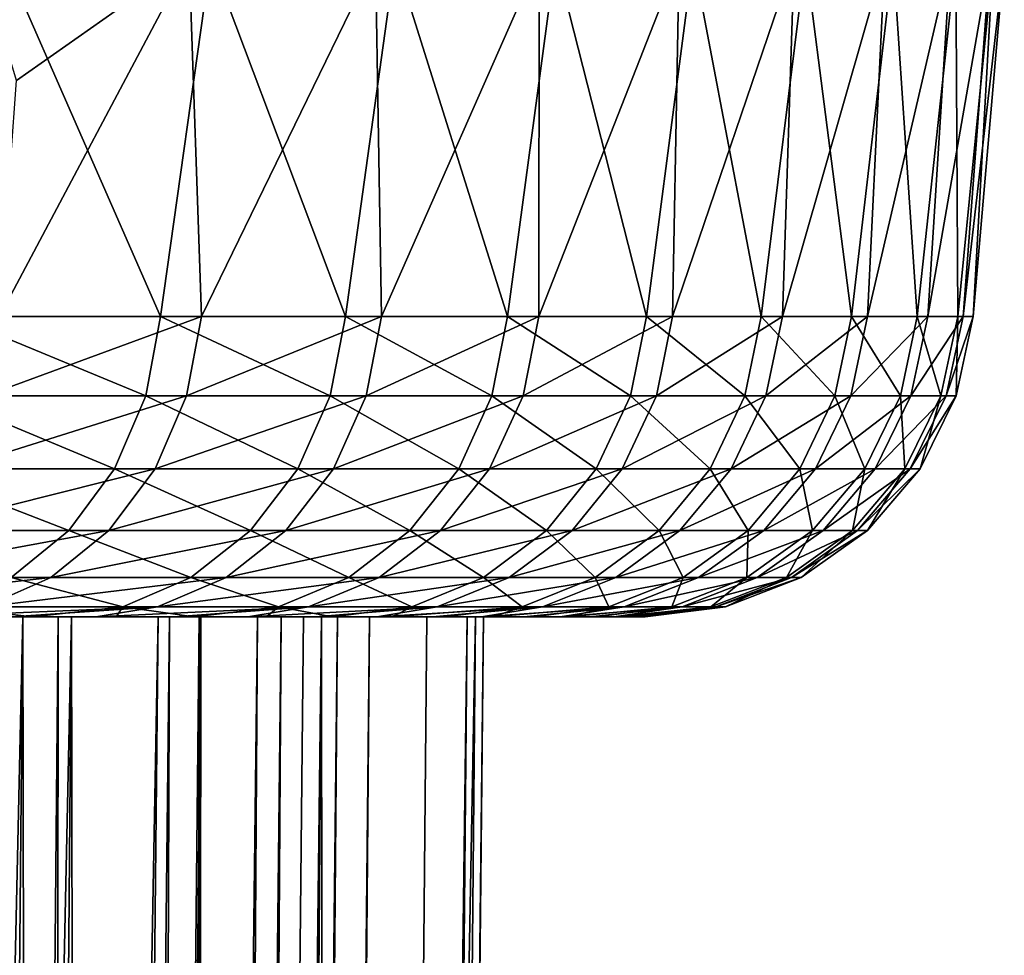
# Model space of a CAD drawing. Header units: millimetres. Extents: x -39.5 to 39.5, y -2 to 94.9.
# Tile 648 of 656: x 16 to 19, y 70 to 72.8. Entities that reach past the tile are written whole.
import ezdxf

# ---------------------------------------------------------------- set-up
doc = ezdxf.new("R2010")
doc.units = ezdxf.units.MM
doc.header["$LTSCALE"] = 65.185185
for name, color, linetype in [('1', 7, 'CONTINUOUS'), ('12', 7, 'CONTINUOUS'), ('2', 7, 'CONTINUOUS'), ('48', 7, 'CONTINUOUS'), ('49', 7, 'CONTINUOUS'), ('5', 7, 'CONTINUOUS'), ('50', 7, 'CONTINUOUS'), ('73', 7, 'CONTINUOUS'), ('74', 7, 'CONTINUOUS'), ('75', 7, 'CONTINUOUS'), ('76', 7, 'CONTINUOUS')]:
    doc.layers.add(name, color=color, linetype=linetype)

msp = doc.modelspace()

# ---------------------------------------------------------------- linework, layer by layer
at = {"layer": '1', "color": 7, "linetype": 'Continuous'}
for points in [[(15.7082, 71, 7.5248), (16.1645, 71, 6.4868), (14.8517, 71, 10.007), (15.7082, 71, 7.5248)], [(14.8517, 71, 10.007), (16.1645, 71, 6.4868), (17.7614, 71, 2.2921), (14.8517, 71, 10.007)], [(15.1758, 71, 9.5081), (14.8517, 71, 10.007), (17.7614, 71, 2.2921), (15.1758, 71, 9.5081)], [(15.4836, 71, 8.9983), (15.1758, 71, 9.5081), (17.6755, 71, 2.8793), (15.4836, 71, 8.9983)], [(17.6755, 71, 2.8793), (15.1758, 71, 9.5081), (17.7614, 71, 2.2921), (17.6755, 71, 2.8793)], [(15.774, 71, 8.4793), (15.4836, 71, 8.9983), (17.5699, 71, 3.465), (15.774, 71, 8.4793)], [(17.5699, 71, 3.465), (15.4836, 71, 8.9983), (17.6755, 71, 2.8793), (17.5699, 71, 3.465)], [(16.0169, 71, -6.8432), (15.5376, 71, -7.8709), (16.2389, 71, -7.5518), (16.0169, 71, -6.8432)], [(16.2389, 71, -7.5518), (15.5376, 71, -7.8709), (15.9818, 71, -8.0818), (16.2389, 71, -7.5518)], [(16.046, 71, 7.9529), (15.774, 71, 8.4793), (17.4451, 71, 4.0473), (16.046, 71, 7.9529)], [(17.4451, 71, 4.0473), (15.774, 71, 8.4793), (17.5699, 71, 3.465), (17.4451, 71, 4.0473)], [(16.4282, 71, -5.7865), (16.0169, 71, -6.8432), (16.4783, 71, -7.0135), (16.4282, 71, -5.7865)], [(16.4783, 71, -7.0135), (16.0169, 71, -6.8432), (16.2389, 71, -7.5518), (16.4783, 71, -7.0135)], [(16.3002, 71, 7.4174), (16.046, 71, 7.9529), (17.3013, 71, 4.6241), (16.3002, 71, 7.4174)], [(17.3013, 71, 4.6241), (16.046, 71, 7.9529), (17.4451, 71, 4.0473), (17.3013, 71, 4.6241)], [(16.4625, 71, -4.6072), (16.124, 71, -5.6795), (16.9054, 71, -5.9079), (16.4625, 71, -4.6072)], [(16.124, 71, -5.6795), (16.4282, 71, -5.7865), (16.9054, 71, -5.9079), (16.124, 71, -5.6795)], [(16.1645, 71, 6.4868), (16.5523, 71, 5.4212), (17.7614, 71, 2.2921), (16.1645, 71, 6.4868)], [(16.5374, 71, 6.872), (16.3002, 71, 7.4174), (17.139, 71, 5.1938), (16.5374, 71, 6.872)], [(17.139, 71, 5.1938), (16.3002, 71, 7.4174), (17.3013, 71, 4.6241), (17.139, 71, 5.1938)], [(16.9054, 71, -5.9079), (16.4282, 71, -5.7865), (16.7004, 71, -6.4658), (16.9054, 71, -5.9079)], [(16.7004, 71, -6.4658), (16.4282, 71, -5.7865), (16.4783, 71, -7.0135), (16.7004, 71, -6.4658)], [(16.7297, 71, -3.5149), (16.4625, 71, -4.6072), (17.0927, 71, -5.342), (16.7297, 71, -3.5149)], [(17.0927, 71, -5.342), (16.4625, 71, -4.6072), (16.9054, 71, -5.9079), (17.0927, 71, -5.342)], [(16.7567, 71, 6.3184), (16.5374, 71, 6.872), (16.9575, 71, 5.7584), (16.7567, 71, 6.3184)], [(16.9575, 71, 5.7584), (16.5374, 71, 6.872), (17.139, 71, 5.1938), (16.9575, 71, 5.7584)], [(16.5523, 71, 5.4212), (16.87, 71, 4.3326), (17.8274, 71, 1.7037), (16.5523, 71, 5.4212)], [(17.7614, 71, 2.2921), (16.5523, 71, 5.4212), (17.8274, 71, 1.7037), (17.7614, 71, 2.2921)], [(16.5576, 71, 4.2526), (16.8014, 71, 3.1548), (17.9009, 71, 0.5165), (16.5576, 71, 4.2526)], [(16.87, 71, 4.3326), (16.5576, 71, 4.2526), (17.8739, 71, 1.1113), (16.87, 71, 4.3326)], [(17.8739, 71, 1.1113), (16.5576, 71, 4.2526), (17.9009, 71, 0.5165), (17.8739, 71, 1.1113)], [(16.9246, 71, -2.4075), (16.7297, 71, -3.5149), (17.4103, 71, -4.1953), (16.9246, 71, -2.4075)], [(17.4103, 71, -4.1953), (16.7297, 71, -3.5149), (17.2612, 71, -4.7704), (17.4103, 71, -4.1953)], [(17.2612, 71, -4.7704), (16.7297, 71, -3.5149), (17.0927, 71, -5.342), (17.2612, 71, -4.7704)], [(16.8014, 71, 3.1548), (16.9724, 71, 2.0434), (17.9083, 71, -0.0788), (16.8014, 71, 3.1548)], [(17.9009, 71, 0.5165), (16.8014, 71, 3.1548), (17.9083, 71, -0.0788), (17.9009, 71, 0.5165)], [(17.8274, 71, 1.7037), (16.87, 71, 4.3326), (17.8739, 71, 1.1113), (17.8274, 71, 1.7037)], [(17.2439, 71, -2.453), (16.9246, 71, -2.4075), (17.5395, 71, -3.6174), (17.2439, 71, -2.453)], [(17.5395, 71, -3.6174), (16.9246, 71, -2.4075), (17.4103, 71, -4.1953), (17.5395, 71, -3.6174)], [(16.9724, 71, 2.0434), (17.0701, 71, 0.9232), (17.3921, 71, 0.9408), (16.9724, 71, 2.0434)], [(16.9724, 71, 2.0434), (17.3921, 71, 0.9408), (17.9083, 71, -0.0788), (16.9724, 71, 2.0434)], [(17.367, 71, -1.3258), (17.2439, 71, -2.453), (17.7406, 71, -2.4456), (17.367, 71, -1.3258)], [(17.7406, 71, -2.4456), (17.2439, 71, -2.453), (17.6496, 71, -3.0337), (17.7406, 71, -2.4456)], [(17.6496, 71, -3.0337), (17.2439, 71, -2.453), (17.5395, 71, -3.6174), (17.6496, 71, -3.0337)], [(17.4164, 71, -0.1929), (17.367, 71, -1.3258), (17.8122, 71, -1.8549), (17.4164, 71, -0.1929)], [(17.8122, 71, -1.8549), (17.367, 71, -1.3258), (17.7406, 71, -2.4456), (17.8122, 71, -1.8549)], [(17.3921, 71, 0.9408), (17.4164, 71, -0.1929), (17.896, 71, -0.6725), (17.3921, 71, 0.9408)], [(17.9083, 71, -0.0788), (17.3921, 71, 0.9408), (17.896, 71, -0.6725), (17.9083, 71, -0.0788)], [(17.896, 71, -0.6725), (17.4164, 71, -0.1929), (17.864, 71, -1.2635), (17.896, 71, -0.6725)], [(17.864, 71, -1.2635), (17.4164, 71, -0.1929), (17.8122, 71, -1.8549), (17.864, 71, -1.2635)]]:
    msp.add_3dface(points, dxfattribs=at)
at = {"layer": '12', "color": 7, "linetype": 'Continuous'}
for points in [[(15.8049, 38.2987, -5.7185), (16.124, 71, -5.6795), (16.0885, 38.2974, -4.8638), (15.8049, 38.2987, -5.7185)], [(16.124, 71, -5.6795), (16.4625, 71, -4.6072), (16.0885, 38.2974, -4.8638), (16.124, 71, -5.6795)], [(16.0885, 38.2974, -4.8638), (16.4625, 71, -4.6072), (16.3259, 38.2974, -3.995), (16.0885, 38.2974, -4.8638)], [(16.5576, 71, 4.2526), (16.2432, 38.2987, 4.3193), (16.4512, 38.2974, 3.443), (16.5576, 71, 4.2526)], [(16.4625, 71, -4.6072), (16.7297, 71, -3.5149), (16.3259, 38.2974, -3.995), (16.4625, 71, -4.6072)], [(16.3259, 38.2974, -3.995), (16.7297, 71, -3.5149), (16.5165, 38.2974, -3.1148), (16.3259, 38.2974, -3.995)], [(16.8014, 71, 3.1548), (16.5576, 71, 4.2526), (16.4512, 38.2974, 3.443), (16.8014, 71, 3.1548)], [(16.612, 38.2974, 2.5568), (16.8014, 71, 3.1548), (16.4512, 38.2974, 3.443), (16.612, 38.2974, 2.5568)], [(16.9246, 71, -2.4075), (16.6596, 38.2987, -2.2255), (16.5165, 38.2974, -3.1148), (16.9246, 71, -2.4075)], [(16.7297, 71, -3.5149), (16.9246, 71, -2.4075), (16.5165, 38.2974, -3.1148), (16.7297, 71, -3.5149)], [(16.9724, 71, 2.0434), (16.8014, 71, 3.1548), (16.612, 38.2974, 2.5568), (16.9724, 71, 2.0434)], [(16.7251, 38.2974, 1.6633), (16.9724, 71, 2.0434), (16.612, 38.2974, 2.5568), (16.7251, 38.2974, 1.6633)], [(17.0701, 71, 0.9232), (16.9724, 71, 2.0434), (16.7251, 38.2974, 1.6633), (17.0701, 71, 0.9232)], [(16.7902, 38.2987, 0.765), (17.0701, 71, 0.9232), (16.7251, 38.2974, 1.6633), (16.7902, 38.2987, 0.765)]]:
    msp.add_3dface(points, dxfattribs=at)
at = {"layer": '2', "color": 7, "linetype": 'Continuous'}
for points in [[(16.3903, 71.6717, 9.3168), (15.8064, 71.9128, 10.3707), (15.7632, 71.6717, 10.3424), (16.3903, 71.6717, 9.3168)], [(16.4352, 71.9128, 9.3423), (15.8064, 71.9128, 10.3707), (16.3903, 71.6717, 9.3168), (16.4352, 71.9128, 9.3423)], [(15.9442, 71.9128, -10.1576), (16.5591, 71.9128, -9.1208), (15.9005, 71.671, -10.1297), (15.9442, 71.9128, -10.1576)], [(15.9005, 71.671, -10.1297), (16.5591, 71.9128, -9.1208), (16.5139, 71.6717, -9.0959), (15.9005, 71.671, -10.1297)], [(16.9507, 71.6717, 8.2533), (16.4352, 71.9128, 9.3423), (16.3903, 71.6717, 9.3168), (16.9507, 71.6717, 8.2533)], [(16.9972, 71.9128, 8.2759), (16.4352, 71.9128, 9.3423), (16.9507, 71.6717, 8.2533), (16.9972, 71.9128, 8.2759)], [(16.5591, 71.9128, -9.1208), (17.1067, 71.9128, -8.047), (16.5139, 71.6717, -9.0959), (16.5591, 71.9128, -9.1208)], [(16.5139, 71.6717, -9.0959), (17.1067, 71.9128, -8.047), (17.06, 71.6717, -8.025), (16.5139, 71.6717, -9.0959)], [(17.4423, 71.6717, 7.1563), (16.9972, 71.9128, 8.2759), (16.9507, 71.6717, 8.2533), (17.4423, 71.6717, 7.1563)], [(17.49, 71.9128, 7.1759), (16.9972, 71.9128, 8.2759), (17.4423, 71.6717, 7.1563), (17.49, 71.9128, 7.1759)], [(17.1067, 71.9128, -8.047), (17.5848, 71.9128, -6.9405), (17.06, 71.6717, -8.025), (17.1067, 71.9128, -8.047)], [(17.06, 71.6717, -8.025), (17.5848, 71.9128, -6.9405), (17.5368, 71.6717, -6.9215), (17.06, 71.6717, -8.025)], [(17.8629, 71.6717, 6.0302), (17.49, 71.9128, 7.1759), (17.4423, 71.6717, 7.1563), (17.8629, 71.6717, 6.0302)], [(17.9118, 71.9128, 6.0467), (17.49, 71.9128, 7.1759), (17.8629, 71.6717, 6.0302), (17.9118, 71.9128, 6.0467)], [(17.5848, 71.9128, -6.9405), (17.9913, 71.9128, -5.8057), (17.5368, 71.6717, -6.9215), (17.5848, 71.9128, -6.9405)], [(17.5368, 71.6717, -6.9215), (17.9913, 71.9128, -5.8057), (17.9422, 71.6717, -5.7899), (17.5368, 71.6717, -6.9215)], [(18.2108, 71.6717, 4.8796), (17.9118, 71.9128, 6.0467), (17.8629, 71.6717, 6.0302), (18.2108, 71.6717, 4.8796)], [(18.2607, 71.9128, 4.8929), (17.9118, 71.9128, 6.0467), (18.2108, 71.6717, 4.8796), (18.2607, 71.9128, 4.8929)], [(17.9913, 71.9128, -5.8057), (18.3248, 71.9128, -4.6473), (17.9422, 71.6717, -5.7899), (17.9913, 71.9128, -5.8057)], [(17.9422, 71.6717, -5.7899), (18.3248, 71.9128, -4.6473), (18.2747, 71.6717, -4.6347), (17.9422, 71.6717, -5.7899)], [(18.4848, 71.6717, 3.7091), (18.2607, 71.9128, 4.8929), (18.2108, 71.6717, 4.8796), (18.4848, 71.6717, 3.7091)], [(18.5354, 71.9128, 3.7193), (18.2607, 71.9128, 4.8929), (18.4848, 71.6717, 3.7091), (18.5354, 71.9128, 3.7193)], [(18.3248, 71.9128, -4.6473), (18.5837, 71.9128, -3.4701), (18.2747, 71.6717, -4.6347), (18.3248, 71.9128, -4.6473)], [(18.2747, 71.6717, -4.6347), (18.5837, 71.9128, -3.4701), (18.5329, 71.6717, -3.4606), (18.2747, 71.6717, -4.6347)], [(18.6836, 71.6717, 2.5236), (18.5354, 71.9128, 3.7193), (18.4848, 71.6717, 3.7091), (18.6836, 71.6717, 2.5236)], [(18.5837, 71.9128, -3.4701), (18.767, 71.9128, -2.2787), (18.5329, 71.6717, -3.4606), (18.5837, 71.9128, -3.4701)], [(18.5329, 71.6717, -3.4606), (18.767, 71.9128, -2.2787), (18.7158, 71.6717, -2.2725), (18.5329, 71.6717, -3.4606)], [(18.7348, 71.9128, 2.5305), (18.5354, 71.9128, 3.7193), (18.6836, 71.6717, 2.5236), (18.7348, 71.9128, 2.5305)], [(18.8064, 71.6717, 1.3278), (18.7348, 71.9128, 2.5305), (18.6836, 71.6717, 2.5236), (18.8064, 71.6717, 1.3278)], [(18.767, 71.9128, -2.2787), (18.8741, 71.9128, -1.0781), (18.7158, 71.6717, -2.2725), (18.767, 71.9128, -2.2787)], [(18.7158, 71.6717, -2.2725), (18.8741, 71.9128, -1.0781), (18.8226, 71.6717, -1.0752), (18.7158, 71.6717, -2.2725)], [(18.8579, 71.9128, 1.3314), (18.7348, 71.9128, 2.5305), (18.8064, 71.6717, 1.3278), (18.8579, 71.9128, 1.3314)], [(18.8528, 71.6717, 0.1266), (18.8579, 71.9128, 1.3314), (18.8064, 71.6717, 1.3278), (18.8528, 71.6717, 0.1266)], [(18.8741, 71.9128, -1.0781), (18.9045, 71.9128, 0.1269), (18.8226, 71.6717, -1.0752), (18.8741, 71.9128, -1.0781)], [(18.8226, 71.6717, -1.0752), (18.9045, 71.9128, 0.1269), (18.8528, 71.6717, 0.1266), (18.8226, 71.6717, -1.0752)], [(18.9045, 71.9128, 0.1269), (18.8579, 71.9128, 1.3314), (18.8528, 71.6717, 0.1266), (18.9045, 71.9128, 0.1269)], [(16.2954, 71.4503, 9.2628), (15.7632, 71.6717, 10.3424), (15.6719, 71.4503, 10.2825), (16.2954, 71.4503, 9.2628)], [(16.3903, 71.6717, 9.3168), (15.7632, 71.6717, 10.3424), (16.2954, 71.4503, 9.2628), (16.3903, 71.6717, 9.3168)], [(15.9005, 71.671, -10.1297), (16.5139, 71.6717, -9.0959), (15.8083, 71.4501, -10.071), (15.9005, 71.671, -10.1297)], [(15.8083, 71.4501, -10.071), (16.5139, 71.6717, -9.0959), (16.4183, 71.4503, -9.0432), (15.8083, 71.4501, -10.071)], [(16.8525, 71.4503, 8.2055), (16.3903, 71.6717, 9.3168), (16.2954, 71.4503, 9.2628), (16.8525, 71.4503, 8.2055)], [(16.9507, 71.6717, 8.2533), (16.3903, 71.6717, 9.3168), (16.8525, 71.4503, 8.2055), (16.9507, 71.6717, 8.2533)], [(16.5139, 71.6717, -9.0959), (17.06, 71.6717, -8.025), (16.4183, 71.4503, -9.0432), (16.5139, 71.6717, -9.0959)], [(16.4183, 71.4503, -9.0432), (17.06, 71.6717, -8.025), (16.9612, 71.4503, -7.9785), (16.4183, 71.4503, -9.0432)], [(17.3412, 71.4503, 7.1149), (16.9507, 71.6717, 8.2533), (16.8525, 71.4503, 8.2055), (17.3412, 71.4503, 7.1149)], [(17.4423, 71.6717, 7.1563), (16.9507, 71.6717, 8.2533), (17.3412, 71.4503, 7.1149), (17.4423, 71.6717, 7.1563)], [(17.06, 71.6717, -8.025), (17.5368, 71.6717, -6.9215), (16.9612, 71.4503, -7.9785), (17.06, 71.6717, -8.025)], [(16.9612, 71.4503, -7.9785), (17.5368, 71.6717, -6.9215), (17.4352, 71.4503, -6.8814), (16.9612, 71.4503, -7.9785)], [(17.7594, 71.4503, 5.9953), (17.4423, 71.6717, 7.1563), (17.3412, 71.4503, 7.1149), (17.7594, 71.4503, 5.9953)], [(17.5368, 71.6717, -6.9215), (17.9422, 71.6717, -5.7899), (17.4352, 71.4503, -6.8814), (17.5368, 71.6717, -6.9215)], [(17.4352, 71.4503, -6.8814), (17.9422, 71.6717, -5.7899), (17.8383, 71.4503, -5.7563), (17.4352, 71.4503, -6.8814)], [(17.8629, 71.6717, 6.0302), (17.4423, 71.6717, 7.1563), (17.7594, 71.4503, 5.9953), (17.8629, 71.6717, 6.0302)], [(18.1054, 71.4503, 4.8513), (17.8629, 71.6717, 6.0302), (17.7594, 71.4503, 5.9953), (18.1054, 71.4503, 4.8513)], [(17.9422, 71.6717, -5.7899), (18.2747, 71.6717, -4.6347), (17.8383, 71.4503, -5.7563), (17.9422, 71.6717, -5.7899)], [(17.8383, 71.4503, -5.7563), (18.2747, 71.6717, -4.6347), (18.1689, 71.4503, -4.6078), (17.8383, 71.4503, -5.7563)], [(18.2108, 71.6717, 4.8796), (17.8629, 71.6717, 6.0302), (18.1054, 71.4503, 4.8513), (18.2108, 71.6717, 4.8796)], [(18.3777, 71.4503, 3.6876), (18.2108, 71.6717, 4.8796), (18.1054, 71.4503, 4.8513), (18.3777, 71.4503, 3.6876)], [(18.2747, 71.6717, -4.6347), (18.5329, 71.6717, -3.4606), (18.1689, 71.4503, -4.6078), (18.2747, 71.6717, -4.6347)], [(18.1689, 71.4503, -4.6078), (18.5329, 71.6717, -3.4606), (18.4256, 71.4503, -3.4406), (18.1689, 71.4503, -4.6078)], [(18.4848, 71.6717, 3.7091), (18.2108, 71.6717, 4.8796), (18.3777, 71.4503, 3.6876), (18.4848, 71.6717, 3.7091)], [(18.5754, 71.4503, 2.5089), (18.4848, 71.6717, 3.7091), (18.3777, 71.4503, 3.6876), (18.5754, 71.4503, 2.5089)], [(18.5329, 71.6717, -3.4606), (18.7158, 71.6717, -2.2725), (18.4256, 71.4503, -3.4406), (18.5329, 71.6717, -3.4606)], [(18.4256, 71.4503, -3.4406), (18.7158, 71.6717, -2.2725), (18.6074, 71.4503, -2.2593), (18.4256, 71.4503, -3.4406)], [(18.6836, 71.6717, 2.5236), (18.4848, 71.6717, 3.7091), (18.5754, 71.4503, 2.5089), (18.6836, 71.6717, 2.5236)], [(18.6975, 71.4503, 1.3201), (18.6836, 71.6717, 2.5236), (18.5754, 71.4503, 2.5089), (18.6975, 71.4503, 1.3201)], [(18.7158, 71.6717, -2.2725), (18.8226, 71.6717, -1.0752), (18.6074, 71.4503, -2.2593), (18.7158, 71.6717, -2.2725)], [(18.6074, 71.4503, -2.2593), (18.8226, 71.6717, -1.0752), (18.7135, 71.4503, -1.0689), (18.6074, 71.4503, -2.2593)], [(18.8064, 71.6717, 1.3278), (18.6836, 71.6717, 2.5236), (18.6975, 71.4503, 1.3201), (18.8064, 71.6717, 1.3278)], [(18.7436, 71.4503, 0.1258), (18.8064, 71.6717, 1.3278), (18.6975, 71.4503, 1.3201), (18.7436, 71.4503, 0.1258)], [(18.8226, 71.6717, -1.0752), (18.8528, 71.6717, 0.1266), (18.7135, 71.4503, -1.0689), (18.8226, 71.6717, -1.0752)], [(18.7135, 71.4503, -1.0689), (18.8528, 71.6717, 0.1266), (18.7436, 71.4503, 0.1258), (18.7135, 71.4503, -1.0689)], [(18.8528, 71.6717, 0.1266), (18.8064, 71.6717, 1.3278), (18.7436, 71.4503, 0.1258), (18.8528, 71.6717, 0.1266)], [(16.1562, 71.2624, 9.1837), (15.6719, 71.4503, 10.2825), (15.5381, 71.2624, 10.1947), (16.1562, 71.2624, 9.1837)], [(16.2954, 71.4503, 9.2628), (15.6719, 71.4503, 10.2825), (16.1562, 71.2624, 9.1837), (16.2954, 71.4503, 9.2628)], [(15.8083, 71.4501, -10.071), (16.4183, 71.4503, -9.0432), (15.6734, 71.2625, -9.9851), (15.8083, 71.4501, -10.071)], [(15.6734, 71.2625, -9.9851), (16.4183, 71.4503, -9.0432), (16.278, 71.2624, -8.966), (15.6734, 71.2625, -9.9851)], [(16.7086, 71.2624, 8.1354), (16.2954, 71.4503, 9.2628), (16.1562, 71.2624, 9.1837), (16.7086, 71.2624, 8.1354)], [(16.4183, 71.4503, -9.0432), (16.9612, 71.4503, -7.9785), (16.278, 71.2624, -8.966), (16.4183, 71.4503, -9.0432)], [(16.278, 71.2624, -8.966), (16.9612, 71.4503, -7.9785), (16.8163, 71.2624, -7.9104), (16.278, 71.2624, -8.966)], [(16.8525, 71.4503, 8.2055), (16.2954, 71.4503, 9.2628), (16.7086, 71.2624, 8.1354), (16.8525, 71.4503, 8.2055)], [(17.1931, 71.2624, 7.0541), (16.8525, 71.4503, 8.2055), (16.7086, 71.2624, 8.1354), (17.1931, 71.2624, 7.0541)], [(16.9612, 71.4503, -7.9785), (17.4352, 71.4503, -6.8814), (16.8163, 71.2624, -7.9104), (16.9612, 71.4503, -7.9785)], [(16.8163, 71.2624, -7.9104), (17.4352, 71.4503, -6.8814), (17.2862, 71.2624, -6.8226), (16.8163, 71.2624, -7.9104)], [(17.3412, 71.4503, 7.1149), (16.8525, 71.4503, 8.2055), (17.1931, 71.2624, 7.0541), (17.3412, 71.4503, 7.1149)], [(17.6077, 71.2624, 5.9441), (17.3412, 71.4503, 7.1149), (17.1931, 71.2624, 7.0541), (17.6077, 71.2624, 5.9441)], [(17.4352, 71.4503, -6.8814), (17.8383, 71.4503, -5.7563), (17.2862, 71.2624, -6.8226), (17.4352, 71.4503, -6.8814)], [(17.2862, 71.2624, -6.8226), (17.8383, 71.4503, -5.7563), (17.6859, 71.2624, -5.7071), (17.2862, 71.2624, -6.8226)], [(17.7594, 71.4503, 5.9953), (17.3412, 71.4503, 7.1149), (17.6077, 71.2624, 5.9441), (17.7594, 71.4503, 5.9953)], [(17.9507, 71.2624, 4.8099), (17.7594, 71.4503, 5.9953), (17.6077, 71.2624, 5.9441), (17.9507, 71.2624, 4.8099)], [(17.8383, 71.4503, -5.7563), (18.1689, 71.4503, -4.6078), (17.6859, 71.2624, -5.7071), (17.8383, 71.4503, -5.7563)], [(17.6859, 71.2624, -5.7071), (18.1689, 71.4503, -4.6078), (18.0136, 71.2624, -4.5684), (17.6859, 71.2624, -5.7071)], [(18.1054, 71.4503, 4.8513), (17.7594, 71.4503, 5.9953), (17.9507, 71.2624, 4.8099), (18.1054, 71.4503, 4.8513)], [(18.2207, 71.2624, 3.6561), (18.1054, 71.4503, 4.8513), (17.9507, 71.2624, 4.8099), (18.2207, 71.2624, 3.6561)], [(18.1689, 71.4503, -4.6078), (18.4256, 71.4503, -3.4406), (18.0136, 71.2624, -4.5684), (18.1689, 71.4503, -4.6078)], [(18.0136, 71.2624, -4.5684), (18.4256, 71.4503, -3.4406), (18.2682, 71.2624, -3.4112), (18.0136, 71.2624, -4.5684)], [(18.3777, 71.4503, 3.6876), (18.1054, 71.4503, 4.8513), (18.2207, 71.2624, 3.6561), (18.3777, 71.4503, 3.6876)], [(18.4167, 71.2624, 2.4875), (18.3777, 71.4503, 3.6876), (18.2207, 71.2624, 3.6561), (18.4167, 71.2624, 2.4875)], [(18.4256, 71.4503, -3.4406), (18.6074, 71.4503, -2.2593), (18.2682, 71.2624, -3.4112), (18.4256, 71.4503, -3.4406)], [(18.2682, 71.2624, -3.4112), (18.6074, 71.4503, -2.2593), (18.4484, 71.2624, -2.24), (18.2682, 71.2624, -3.4112)], [(18.5754, 71.4503, 2.5089), (18.3777, 71.4503, 3.6876), (18.4167, 71.2624, 2.4875), (18.5754, 71.4503, 2.5089)], [(18.5378, 71.2624, 1.3088), (18.5754, 71.4503, 2.5089), (18.4167, 71.2624, 2.4875), (18.5378, 71.2624, 1.3088)], [(18.6074, 71.4503, -2.2593), (18.7135, 71.4503, -1.0689), (18.4484, 71.2624, -2.24), (18.6074, 71.4503, -2.2593)], [(18.4484, 71.2624, -2.24), (18.7135, 71.4503, -1.0689), (18.5537, 71.2624, -1.0598), (18.4484, 71.2624, -2.24)], [(18.6975, 71.4503, 1.3201), (18.5754, 71.4503, 2.5089), (18.5378, 71.2624, 1.3088), (18.6975, 71.4503, 1.3201)], [(18.5835, 71.2624, 0.1247), (18.6975, 71.4503, 1.3201), (18.5378, 71.2624, 1.3088), (18.5835, 71.2624, 0.1247)], [(18.7135, 71.4503, -1.0689), (18.7436, 71.4503, 0.1258), (18.5537, 71.2624, -1.0598), (18.7135, 71.4503, -1.0689)], [(18.5537, 71.2624, -1.0598), (18.7436, 71.4503, 0.1258), (18.5835, 71.2624, 0.1247), (18.5537, 71.2624, -1.0598)], [(18.7436, 71.4503, 0.1258), (18.6975, 71.4503, 1.3201), (18.5835, 71.2624, 0.1247), (18.7436, 71.4503, 0.1258)], [(15.6734, 71.2625, -9.9851), (16.278, 71.2624, -8.966), (15.5039, 71.1197, -9.8771), (15.6734, 71.2625, -9.9851)], [(15.5039, 71.1197, -9.8771), (16.278, 71.2624, -8.966), (16.1017, 71.1194, -8.8689), (15.5039, 71.1197, -9.8771)], [(16.1562, 71.2624, 9.1837), (15.5381, 71.2624, 10.1947), (15.9812, 71.1194, 9.0842), (16.1562, 71.2624, 9.1837)], [(16.5276, 71.1194, 8.0473), (16.1562, 71.2624, 9.1837), (15.9812, 71.1194, 9.0842), (16.5276, 71.1194, 8.0473)], [(16.278, 71.2624, -8.966), (16.8163, 71.2624, -7.9104), (16.1017, 71.1194, -8.8689), (16.278, 71.2624, -8.966)], [(16.1017, 71.1194, -8.8689), (16.8163, 71.2624, -7.9104), (16.6342, 71.1194, -7.8247), (16.1017, 71.1194, -8.8689)], [(16.7086, 71.2624, 8.1354), (16.1562, 71.2624, 9.1837), (16.5276, 71.1194, 8.0473), (16.7086, 71.2624, 8.1354)], [(17.0069, 71.1194, 6.9777), (16.7086, 71.2624, 8.1354), (16.5276, 71.1194, 8.0473), (17.0069, 71.1194, 6.9777)], [(16.8163, 71.2624, -7.9104), (17.2862, 71.2624, -6.8226), (16.6342, 71.1194, -7.8247), (16.8163, 71.2624, -7.9104)], [(16.6342, 71.1194, -7.8247), (17.2862, 71.2624, -6.8226), (17.099, 71.1194, -6.7487), (16.6342, 71.1194, -7.8247)], [(17.1931, 71.2624, 7.0541), (16.7086, 71.2624, 8.1354), (17.0069, 71.1194, 6.9777), (17.1931, 71.2624, 7.0541)], [(17.417, 71.1194, 5.8797), (17.1931, 71.2624, 7.0541), (17.0069, 71.1194, 6.9777), (17.417, 71.1194, 5.8797)], [(17.2862, 71.2624, -6.8226), (17.6859, 71.2624, -5.7071), (17.099, 71.1194, -6.7487), (17.2862, 71.2624, -6.8226)], [(17.099, 71.1194, -6.7487), (17.6859, 71.2624, -5.7071), (17.4943, 71.1194, -5.6453), (17.099, 71.1194, -6.7487)], [(17.6077, 71.2624, 5.9441), (17.1931, 71.2624, 7.0541), (17.417, 71.1194, 5.8797), (17.6077, 71.2624, 5.9441)], [(17.7563, 71.1194, 4.7578), (17.6077, 71.2624, 5.9441), (17.417, 71.1194, 5.8797), (17.7563, 71.1194, 4.7578)], [(17.6859, 71.2624, -5.7071), (18.0136, 71.2624, -4.5684), (17.4943, 71.1194, -5.6453), (17.6859, 71.2624, -5.7071)], [(17.4943, 71.1194, -5.6453), (18.0136, 71.2624, -4.5684), (17.8185, 71.1194, -4.519), (17.4943, 71.1194, -5.6453)], [(17.9507, 71.2624, 4.8099), (17.6077, 71.2624, 5.9441), (17.7563, 71.1194, 4.7578), (17.9507, 71.2624, 4.8099)], [(18.0234, 71.1194, 3.6165), (17.9507, 71.2624, 4.8099), (17.7563, 71.1194, 4.7578), (18.0234, 71.1194, 3.6165)], [(18.0136, 71.2624, -4.5684), (18.2682, 71.2624, -3.4112), (17.8185, 71.1194, -4.519), (18.0136, 71.2624, -4.5684)], [(17.8185, 71.1194, -4.519), (18.2682, 71.2624, -3.4112), (18.0703, 71.1194, -3.3742), (17.8185, 71.1194, -4.519)], [(18.2207, 71.2624, 3.6561), (17.9507, 71.2624, 4.8099), (18.0234, 71.1194, 3.6165), (18.2207, 71.2624, 3.6561)], [(18.2172, 71.1194, 2.4606), (18.2207, 71.2624, 3.6561), (18.0234, 71.1194, 3.6165), (18.2172, 71.1194, 2.4606)], [(18.2682, 71.2624, -3.4112), (18.4484, 71.2624, -2.24), (18.0703, 71.1194, -3.3742), (18.2682, 71.2624, -3.4112)], [(18.0703, 71.1194, -3.3742), (18.4484, 71.2624, -2.24), (18.2486, 71.1194, -2.2158), (18.0703, 71.1194, -3.3742)], [(18.4167, 71.2624, 2.4875), (18.2207, 71.2624, 3.6561), (18.2172, 71.1194, 2.4606), (18.4167, 71.2624, 2.4875)], [(18.337, 71.1194, 1.2946), (18.4167, 71.2624, 2.4875), (18.2172, 71.1194, 2.4606), (18.337, 71.1194, 1.2946)], [(18.4484, 71.2624, -2.24), (18.5537, 71.2624, -1.0598), (18.2486, 71.1194, -2.2158), (18.4484, 71.2624, -2.24)], [(18.2486, 71.1194, -2.2158), (18.5537, 71.2624, -1.0598), (18.3527, 71.1194, -1.0483), (18.2486, 71.1194, -2.2158)], [(18.5378, 71.2624, 1.3088), (18.4167, 71.2624, 2.4875), (18.337, 71.1194, 1.2946), (18.5378, 71.2624, 1.3088)], [(18.3822, 71.1194, 0.1234), (18.5378, 71.2624, 1.3088), (18.337, 71.1194, 1.2946), (18.3822, 71.1194, 0.1234)], [(18.5537, 71.2624, -1.0598), (18.5835, 71.2624, 0.1247), (18.3527, 71.1194, -1.0483), (18.5537, 71.2624, -1.0598)], [(18.3527, 71.1194, -1.0483), (18.5835, 71.2624, 0.1247), (18.3822, 71.1194, 0.1234), (18.3527, 71.1194, -1.0483)], [(18.5835, 71.2624, 0.1247), (18.5378, 71.2624, 1.3088), (18.3822, 71.1194, 0.1234), (18.5835, 71.2624, 0.1247)], [(15.5039, 71.1197, -9.8771), (16.1017, 71.1194, -8.8689), (15.3102, 71.0304, -9.7537), (15.5039, 71.1197, -9.8771)], [(15.3102, 71.0304, -9.7537), (16.1017, 71.1194, -8.8689), (15.9001, 71.0302, -8.7578), (15.3102, 71.0304, -9.7537)], [(16.3207, 71.0302, 7.9466), (15.9812, 71.1194, 9.0842), (15.7811, 71.0302, 8.9705), (16.3207, 71.0302, 7.9466)], [(16.1017, 71.1194, -8.8689), (16.6342, 71.1194, -7.8247), (15.9001, 71.0302, -8.7578), (16.1017, 71.1194, -8.8689)], [(15.9001, 71.0302, -8.7578), (16.6342, 71.1194, -7.8247), (16.4259, 71.0302, -7.7267), (15.9001, 71.0302, -8.7578)], [(16.5276, 71.1194, 8.0473), (15.9812, 71.1194, 9.0842), (16.3207, 71.0302, 7.9466), (16.5276, 71.1194, 8.0473)], [(16.7939, 71.0302, 6.8903), (16.5276, 71.1194, 8.0473), (16.3207, 71.0302, 7.9466), (16.7939, 71.0302, 6.8903)], [(16.6342, 71.1194, -7.8247), (17.099, 71.1194, -6.7487), (16.4259, 71.0302, -7.7267), (16.6342, 71.1194, -7.8247)], [(16.4259, 71.0302, -7.7267), (17.099, 71.1194, -6.7487), (16.8849, 71.0302, -6.6642), (16.4259, 71.0302, -7.7267)], [(17.0069, 71.1194, 6.9777), (16.5276, 71.1194, 8.0473), (16.7939, 71.0302, 6.8903), (17.0069, 71.1194, 6.9777)], [(17.1989, 71.0302, 5.8061), (17.0069, 71.1194, 6.9777), (16.7939, 71.0302, 6.8903), (17.1989, 71.0302, 5.8061)], [(17.099, 71.1194, -6.7487), (17.4943, 71.1194, -5.6453), (16.8849, 71.0302, -6.6642), (17.099, 71.1194, -6.7487)], [(16.8849, 71.0302, -6.6642), (17.4943, 71.1194, -5.6453), (17.2753, 71.0302, -5.5746), (16.8849, 71.0302, -6.6642)], [(17.417, 71.1194, 5.8797), (17.0069, 71.1194, 6.9777), (17.1989, 71.0302, 5.8061), (17.417, 71.1194, 5.8797)], [(17.5339, 71.0302, 4.6982), (17.417, 71.1194, 5.8797), (17.1989, 71.0302, 5.8061), (17.5339, 71.0302, 4.6982)], [(17.4943, 71.1194, -5.6453), (17.8185, 71.1194, -4.519), (17.2753, 71.0302, -5.5746), (17.4943, 71.1194, -5.6453)], [(17.2753, 71.0302, -5.5746), (17.8185, 71.1194, -4.519), (17.5954, 71.0302, -4.4624), (17.2753, 71.0302, -5.5746)], [(17.7563, 71.1194, 4.7578), (17.417, 71.1194, 5.8797), (17.5339, 71.0302, 4.6982), (17.7563, 71.1194, 4.7578)], [(17.7977, 71.0302, 3.5712), (17.7563, 71.1194, 4.7578), (17.5339, 71.0302, 4.6982), (17.7977, 71.0302, 3.5712)], [(17.8185, 71.1194, -4.519), (18.0703, 71.1194, -3.3742), (17.5954, 71.0302, -4.4624), (17.8185, 71.1194, -4.519)], [(17.5954, 71.0302, -4.4624), (18.0703, 71.1194, -3.3742), (17.8441, 71.0302, -3.332), (17.5954, 71.0302, -4.4624)], [(18.0234, 71.1194, 3.6165), (17.7563, 71.1194, 4.7578), (17.7977, 71.0302, 3.5712), (18.0234, 71.1194, 3.6165)], [(17.9891, 71.0302, 2.4298), (18.0234, 71.1194, 3.6165), (17.7977, 71.0302, 3.5712), (17.9891, 71.0302, 2.4298)], [(18.0703, 71.1194, -3.3742), (18.2486, 71.1194, -2.2158), (17.8441, 71.0302, -3.332), (18.0703, 71.1194, -3.3742)], [(17.8441, 71.0302, -3.332), (18.2486, 71.1194, -2.2158), (18.0201, 71.0302, -2.188), (17.8441, 71.0302, -3.332)], [(18.2172, 71.1194, 2.4606), (18.0234, 71.1194, 3.6165), (17.9891, 71.0302, 2.4298), (18.2172, 71.1194, 2.4606)], [(18.1074, 71.0302, 1.2784), (18.2172, 71.1194, 2.4606), (17.9891, 71.0302, 2.4298), (18.1074, 71.0302, 1.2784)], [(18.2486, 71.1194, -2.2158), (18.3527, 71.1194, -1.0483), (18.0201, 71.0302, -2.188), (18.2486, 71.1194, -2.2158)], [(18.0201, 71.0302, -2.188), (18.3527, 71.1194, -1.0483), (18.1229, 71.0302, -1.0352), (18.0201, 71.0302, -2.188)], [(18.337, 71.1194, 1.2946), (18.2172, 71.1194, 2.4606), (18.1074, 71.0302, 1.2784), (18.337, 71.1194, 1.2946)], [(18.1521, 71.0302, 0.1219), (18.337, 71.1194, 1.2946), (18.1074, 71.0302, 1.2784), (18.1521, 71.0302, 0.1219)], [(18.3527, 71.1194, -1.0483), (18.3822, 71.1194, 0.1234), (18.1229, 71.0302, -1.0352), (18.3527, 71.1194, -1.0483)], [(18.1229, 71.0302, -1.0352), (18.3822, 71.1194, 0.1234), (18.1521, 71.0302, 0.1219), (18.1229, 71.0302, -1.0352)], [(18.3822, 71.1194, 0.1234), (18.337, 71.1194, 1.2946), (18.1521, 71.0302, 0.1219), (18.3822, 71.1194, 0.1234)], [(15.9818, 71, -8.0818), (15.7069, 71, -8.6036), (16.4259, 71.0302, -7.7267), (15.9818, 71, -8.0818)], [(15.7069, 71, -8.6036), (15.9001, 71.0302, -8.7578), (16.4259, 71.0302, -7.7267), (15.7069, 71, -8.6036)], [(15.774, 71, 8.4793), (16.046, 71, 7.9529), (15.7811, 71.0302, 8.9705), (15.774, 71, 8.4793)], [(16.046, 71, 7.9529), (16.3207, 71.0302, 7.9466), (15.7811, 71.0302, 8.9705), (16.046, 71, 7.9529)], [(16.2389, 71, -7.5518), (15.9818, 71, -8.0818), (16.4259, 71.0302, -7.7267), (16.2389, 71, -7.5518)], [(16.046, 71, 7.9529), (16.3002, 71, 7.4174), (16.3207, 71.0302, 7.9466), (16.046, 71, 7.9529)], [(16.4783, 71, -7.0135), (16.2389, 71, -7.5518), (16.8849, 71.0302, -6.6642), (16.4783, 71, -7.0135)], [(16.2389, 71, -7.5518), (16.4259, 71.0302, -7.7267), (16.8849, 71.0302, -6.6642), (16.2389, 71, -7.5518)], [(16.3002, 71, 7.4174), (16.5374, 71, 6.872), (16.3207, 71.0302, 7.9466), (16.3002, 71, 7.4174)], [(16.5374, 71, 6.872), (16.7939, 71.0302, 6.8903), (16.3207, 71.0302, 7.9466), (16.5374, 71, 6.872)], [(16.7004, 71, -6.4658), (16.4783, 71, -7.0135), (16.8849, 71.0302, -6.6642), (16.7004, 71, -6.4658)], [(16.5374, 71, 6.872), (16.7567, 71, 6.3184), (16.7939, 71.0302, 6.8903), (16.5374, 71, 6.872)], [(16.9054, 71, -5.9079), (16.7004, 71, -6.4658), (17.2753, 71.0302, -5.5746), (16.9054, 71, -5.9079)], [(16.7004, 71, -6.4658), (16.8849, 71.0302, -6.6642), (17.2753, 71.0302, -5.5746), (16.7004, 71, -6.4658)], [(16.7567, 71, 6.3184), (16.9575, 71, 5.7584), (16.7939, 71.0302, 6.8903), (16.7567, 71, 6.3184)], [(16.9575, 71, 5.7584), (17.1989, 71.0302, 5.8061), (16.7939, 71.0302, 6.8903), (16.9575, 71, 5.7584)], [(17.0927, 71, -5.342), (16.9054, 71, -5.9079), (17.2753, 71.0302, -5.5746), (17.0927, 71, -5.342)], [(16.9575, 71, 5.7584), (17.139, 71, 5.1938), (17.1989, 71.0302, 5.8061), (16.9575, 71, 5.7584)], [(17.2612, 71, -4.7704), (17.0927, 71, -5.342), (17.5954, 71.0302, -4.4624), (17.2612, 71, -4.7704)], [(17.0927, 71, -5.342), (17.2753, 71.0302, -5.5746), (17.5954, 71.0302, -4.4624), (17.0927, 71, -5.342)], [(17.139, 71, 5.1938), (17.3013, 71, 4.6241), (17.5339, 71.0302, 4.6982), (17.139, 71, 5.1938)], [(17.139, 71, 5.1938), (17.5339, 71.0302, 4.6982), (17.1989, 71.0302, 5.8061), (17.139, 71, 5.1938)], [(17.4103, 71, -4.1953), (17.2612, 71, -4.7704), (17.5954, 71.0302, -4.4624), (17.4103, 71, -4.1953)], [(17.3013, 71, 4.6241), (17.4451, 71, 4.0473), (17.5339, 71.0302, 4.6982), (17.3013, 71, 4.6241)], [(17.5395, 71, -3.6174), (17.4103, 71, -4.1953), (17.8441, 71.0302, -3.332), (17.5395, 71, -3.6174)], [(17.4103, 71, -4.1953), (17.5954, 71.0302, -4.4624), (17.8441, 71.0302, -3.332), (17.4103, 71, -4.1953)], [(17.4451, 71, 4.0473), (17.5699, 71, 3.465), (17.7977, 71.0302, 3.5712), (17.4451, 71, 4.0473)], [(17.4451, 71, 4.0473), (17.7977, 71.0302, 3.5712), (17.5339, 71.0302, 4.6982), (17.4451, 71, 4.0473)], [(17.6496, 71, -3.0337), (17.5395, 71, -3.6174), (17.8441, 71.0302, -3.332), (17.6496, 71, -3.0337)], [(17.5699, 71, 3.465), (17.6755, 71, 2.8793), (17.7977, 71.0302, 3.5712), (17.5699, 71, 3.465)], [(17.7406, 71, -2.4456), (17.6496, 71, -3.0337), (18.0201, 71.0302, -2.188), (17.7406, 71, -2.4456)], [(17.6496, 71, -3.0337), (17.8441, 71.0302, -3.332), (18.0201, 71.0302, -2.188), (17.6496, 71, -3.0337)], [(17.6755, 71, 2.8793), (17.7614, 71, 2.2921), (17.9891, 71.0302, 2.4298), (17.6755, 71, 2.8793)], [(17.6755, 71, 2.8793), (17.9891, 71.0302, 2.4298), (17.7977, 71.0302, 3.5712), (17.6755, 71, 2.8793)], [(17.8122, 71, -1.8549), (17.7406, 71, -2.4456), (18.0201, 71.0302, -2.188), (17.8122, 71, -1.8549)], [(17.7614, 71, 2.2921), (17.8274, 71, 1.7037), (17.9891, 71.0302, 2.4298), (17.7614, 71, 2.2921)], [(17.864, 71, -1.2635), (17.8122, 71, -1.8549), (18.1229, 71.0302, -1.0352), (17.864, 71, -1.2635)], [(17.8122, 71, -1.8549), (18.0201, 71.0302, -2.188), (18.1229, 71.0302, -1.0352), (17.8122, 71, -1.8549)], [(17.8274, 71, 1.7037), (17.8739, 71, 1.1113), (18.1074, 71.0302, 1.2784), (17.8274, 71, 1.7037)], [(17.8274, 71, 1.7037), (18.1074, 71.0302, 1.2784), (17.9891, 71.0302, 2.4298), (17.8274, 71, 1.7037)], [(17.896, 71, -0.6725), (17.864, 71, -1.2635), (18.1229, 71.0302, -1.0352), (17.896, 71, -0.6725)], [(17.8739, 71, 1.1113), (17.9009, 71, 0.5165), (18.1074, 71.0302, 1.2784), (17.8739, 71, 1.1113)], [(17.9083, 71, -0.0788), (17.896, 71, -0.6725), (18.1521, 71.0302, 0.1219), (17.9083, 71, -0.0788)], [(17.896, 71, -0.6725), (18.1229, 71.0302, -1.0352), (18.1521, 71.0302, 0.1219), (17.896, 71, -0.6725)], [(17.9009, 71, 0.5165), (17.9083, 71, -0.0788), (18.1521, 71.0302, 0.1219), (17.9009, 71, 0.5165)], [(17.9009, 71, 0.5165), (18.1521, 71.0302, 0.1219), (18.1074, 71.0302, 1.2784), (17.9009, 71, 0.5165)]]:
    msp.add_3dface(points, dxfattribs=at)
at = {"layer": '48', "color": 7, "linetype": 'Continuous'}
for points in [[(15.5376, 71, -7.8709), (16.0169, 71, -6.8432), (15.274, 38.2971, -7.684), (15.5376, 71, -7.8709)], [(15.274, 38.2971, -7.684), (16.0169, 71, -6.8432), (15.7046, 38.2971, -6.7605), (15.274, 38.2971, -7.684)], [(16.0169, 71, -6.8432), (16.0788, 38.2987, -5.8148), (15.7046, 38.2971, -6.7605), (16.0169, 71, -6.8432)], [(16.0169, 71, -6.8432), (16.4282, 71, -5.7865), (16.0788, 38.2987, -5.8148), (16.0169, 71, -6.8432)]]:
    msp.add_3dface(points, dxfattribs=at)
at = {"layer": '49', "color": 7, "linetype": 'Continuous'}
for points in [[(17.2439, 71, -2.453), (17.367, 71, -1.3258), (16.947, 38.2987, -2.2665), (17.2439, 71, -2.453)], [(16.947, 38.2987, -2.2665), (17.367, 71, -1.3258), (17.0519, 38.2971, -1.254), (16.947, 38.2987, -2.2665)], [(17.367, 71, -1.3258), (17.4164, 71, -0.1929), (17.0519, 38.2971, -1.254), (17.367, 71, -1.3258)], [(17.0519, 38.2971, -1.254), (17.4164, 71, -0.1929), (17.0963, 38.2971, -0.236), (17.0519, 38.2971, -1.254)], [(17.4164, 71, -0.1929), (17.3921, 71, 0.9408), (17.0801, 38.2987, 0.7809), (17.4164, 71, -0.1929)], [(17.4164, 71, -0.1929), (17.0801, 38.2987, 0.7809), (17.0963, 38.2971, -0.236), (17.4164, 71, -0.1929)]]:
    msp.add_3dface(points, dxfattribs=at)
at = {"layer": '5', "color": 7, "linetype": 'Continuous'}
for points in [[(15.8064, 71.9128, 10.3707), (16.4352, 71.9128, 9.3423), (15.9593, 73, 10.3097), (15.8064, 71.9128, 10.3707)], [(15.8861, 73, -10.4218), (16.5225, 73, -9.3808), (15.9971, 72.6299, -10.1913), (15.8861, 73, -10.4218)], [(16.5591, 71.9128, -9.1208), (15.9442, 71.9128, -10.1576), (16.5225, 73, -9.3808), (16.5591, 71.9128, -9.1208)], [(16.5225, 73, -9.3808), (15.9442, 71.9128, -10.1576), (15.9971, 72.6299, -10.1913), (16.5225, 73, -9.3808)], [(16.4352, 71.9128, 9.3423), (16.5884, 73, 9.2633), (15.9593, 73, 10.3097), (16.4352, 71.9128, 9.3423)], [(16.4352, 71.9128, 9.3423), (16.9972, 71.9128, 8.2759), (16.5884, 73, 9.2633), (16.4352, 71.9128, 9.3423)], [(16.5591, 71.9128, -9.1208), (16.5225, 73, -9.3808), (17.088, 73, -8.3063), (16.5591, 71.9128, -9.1208)], [(17.1067, 71.9128, -8.047), (16.5591, 71.9128, -9.1208), (17.088, 73, -8.3063), (17.1067, 71.9128, -8.047)], [(16.9972, 71.9128, 8.2759), (17.1478, 73, 8.1824), (16.5884, 73, 9.2633), (16.9972, 71.9128, 8.2759)], [(16.9972, 71.9128, 8.2759), (17.49, 71.9128, 7.1759), (17.1478, 73, 8.1824), (16.9972, 71.9128, 8.2759)], [(17.1067, 71.9128, -8.047), (17.088, 73, -8.3063), (17.5855, 73, -7.1925), (17.1067, 71.9128, -8.047)], [(17.5848, 71.9128, -6.9405), (17.1067, 71.9128, -8.047), (17.5855, 73, -7.1925), (17.5848, 71.9128, -6.9405)], [(17.49, 71.9128, 7.1759), (17.6358, 73, 7.0686), (17.1478, 73, 8.1824), (17.49, 71.9128, 7.1759)], [(17.49, 71.9128, 7.1759), (17.9118, 71.9128, 6.0467), (17.6358, 73, 7.0686), (17.49, 71.9128, 7.1759)], [(17.9913, 71.9128, -5.8057), (17.5848, 71.9128, -6.9405), (18.0111, 73, -6.0495), (17.9913, 71.9128, -5.8057)], [(17.5848, 71.9128, -6.9405), (17.5855, 73, -7.1925), (18.0111, 73, -6.0495), (17.5848, 71.9128, -6.9405)], [(17.9118, 71.9128, 6.0467), (18.0534, 73, 5.9212), (17.6358, 73, 7.0686), (17.9118, 71.9128, 6.0467)], [(17.9118, 71.9128, 6.0467), (18.2607, 71.9128, 4.8929), (18.0534, 73, 5.9212), (17.9118, 71.9128, 6.0467)], [(18.3248, 71.9128, -4.6473), (17.9913, 71.9128, -5.8057), (18.3606, 73, -4.8867), (18.3248, 71.9128, -4.6473)], [(17.9913, 71.9128, -5.8057), (18.0111, 73, -6.0495), (18.3606, 73, -4.8867), (17.9913, 71.9128, -5.8057)], [(18.2607, 71.9128, 4.8929), (18.3956, 73, 4.7543), (18.0534, 73, 5.9212), (18.2607, 71.9128, 4.8929)], [(18.2607, 71.9128, 4.8929), (18.5354, 71.9128, 3.7193), (18.3956, 73, 4.7543), (18.2607, 71.9128, 4.8929)], [(18.5837, 71.9128, -3.4701), (18.3248, 71.9128, -4.6473), (18.6362, 73, -3.6978), (18.5837, 71.9128, -3.4701)], [(18.3248, 71.9128, -4.6473), (18.3606, 73, -4.8867), (18.6362, 73, -3.6978), (18.3248, 71.9128, -4.6473)], [(18.5354, 71.9128, 3.7193), (18.6618, 73, 3.5667), (18.3956, 73, 4.7543), (18.5354, 71.9128, 3.7193)], [(18.5354, 71.9128, 3.7193), (18.7348, 71.9128, 2.5305), (18.6618, 73, 3.5667), (18.5354, 71.9128, 3.7193)], [(18.767, 71.9128, -2.2787), (18.5837, 71.9128, -3.4701), (18.8354, 73, -2.4953), (18.767, 71.9128, -2.2787)], [(18.5837, 71.9128, -3.4701), (18.6362, 73, -3.6978), (18.8354, 73, -2.4953), (18.5837, 71.9128, -3.4701)], [(18.7348, 71.9128, 2.5305), (18.8524, 73, 2.3607), (18.6618, 73, 3.5667), (18.7348, 71.9128, 2.5305)], [(18.7348, 71.9128, 2.5305), (18.8579, 71.9128, 1.3314), (18.8524, 73, 2.3607), (18.7348, 71.9128, 2.5305)], [(18.8741, 71.9128, -1.0781), (18.767, 71.9128, -2.2787), (18.9561, 73, -1.2867), (18.8741, 71.9128, -1.0781)], [(18.767, 71.9128, -2.2787), (18.8354, 73, -2.4953), (18.9561, 73, -1.2867), (18.767, 71.9128, -2.2787)], [(18.8579, 71.9128, 1.3314), (18.9651, 73, 1.1508), (18.8524, 73, 2.3607), (18.8579, 71.9128, 1.3314)], [(18.8579, 71.9128, 1.3314), (18.9045, 71.9128, 0.1269), (18.9651, 73, 1.1508), (18.8579, 71.9128, 1.3314)], [(18.9045, 71.9128, 0.1269), (18.8741, 71.9128, -1.0781), (18.9994, 73, -0.0668), (18.9045, 71.9128, 0.1269)], [(18.8741, 71.9128, -1.0781), (18.9561, 73, -1.2867), (18.9994, 73, -0.0668), (18.8741, 71.9128, -1.0781)], [(18.9045, 71.9128, 0.1269), (18.9994, 73, -0.0668), (18.9651, 73, 1.1508), (18.9045, 71.9128, 0.1269)]]:
    msp.add_3dface(points, dxfattribs=at)
at = {"layer": '50', "color": 7, "linetype": 'Continuous'}
for points in [[(16.1645, 71, 6.4868), (15.7082, 71, 7.5248), (15.4811, 38.2987, 7.2577), (16.1645, 71, 6.4868)], [(16.1645, 71, 6.4868), (15.4811, 38.2987, 7.2577), (15.8852, 38.2971, 6.3245), (16.1645, 71, 6.4868)], [(16.2337, 38.2971, 5.367), (16.1645, 71, 6.4868), (15.8852, 38.2971, 6.3245), (16.2337, 38.2971, 5.367)], [(16.5523, 71, 5.4212), (16.1645, 71, 6.4868), (16.2337, 38.2971, 5.367), (16.5523, 71, 5.4212)], [(16.5244, 38.2987, 4.3914), (16.5523, 71, 5.4212), (16.2337, 38.2971, 5.367), (16.5244, 38.2987, 4.3914)], [(16.87, 71, 4.3326), (16.5523, 71, 5.4212), (16.5244, 38.2987, 4.3914), (16.87, 71, 4.3326)]]:
    msp.add_3dface(points, dxfattribs=at)
at = {"layer": '73', "color": 7, "linetype": 'Continuous'}
for points in [[(16.124, 71, -5.6795), (15.8049, 38.2987, -5.7185), (16.4282, 71, -5.7865), (16.124, 71, -5.6795)], [(16.4282, 71, -5.7865), (15.8049, 38.2987, -5.7185), (16.0788, 38.2987, -5.8148), (16.4282, 71, -5.7865)]]:
    msp.add_3dface(points, dxfattribs=at)
at = {"layer": '74', "color": 7, "linetype": 'Continuous'}
for points in [[(16.6596, 38.2987, -2.2255), (16.9246, 71, -2.4075), (16.947, 38.2987, -2.2665), (16.6596, 38.2987, -2.2255)], [(16.9246, 71, -2.4075), (17.2439, 71, -2.453), (16.947, 38.2987, -2.2665), (16.9246, 71, -2.4075)]]:
    msp.add_3dface(points, dxfattribs=at)
at = {"layer": '75', "color": 7, "linetype": 'Continuous'}
for points in [[(17.0701, 71, 0.9232), (16.7902, 38.2987, 0.765), (17.3921, 71, 0.9408), (17.0701, 71, 0.9232)], [(17.3921, 71, 0.9408), (16.7902, 38.2987, 0.765), (17.0801, 38.2987, 0.7809), (17.3921, 71, 0.9408)]]:
    msp.add_3dface(points, dxfattribs=at)
at = {"layer": '76', "color": 7, "linetype": 'Continuous'}
for points in [[(16.2432, 38.2987, 4.3193), (16.5576, 71, 4.2526), (16.5244, 38.2987, 4.3914), (16.2432, 38.2987, 4.3193)], [(16.5576, 71, 4.2526), (16.87, 71, 4.3326), (16.5244, 38.2987, 4.3914), (16.5576, 71, 4.2526)]]:
    msp.add_3dface(points, dxfattribs=at)

doc.saveas('drawing.dxf')
